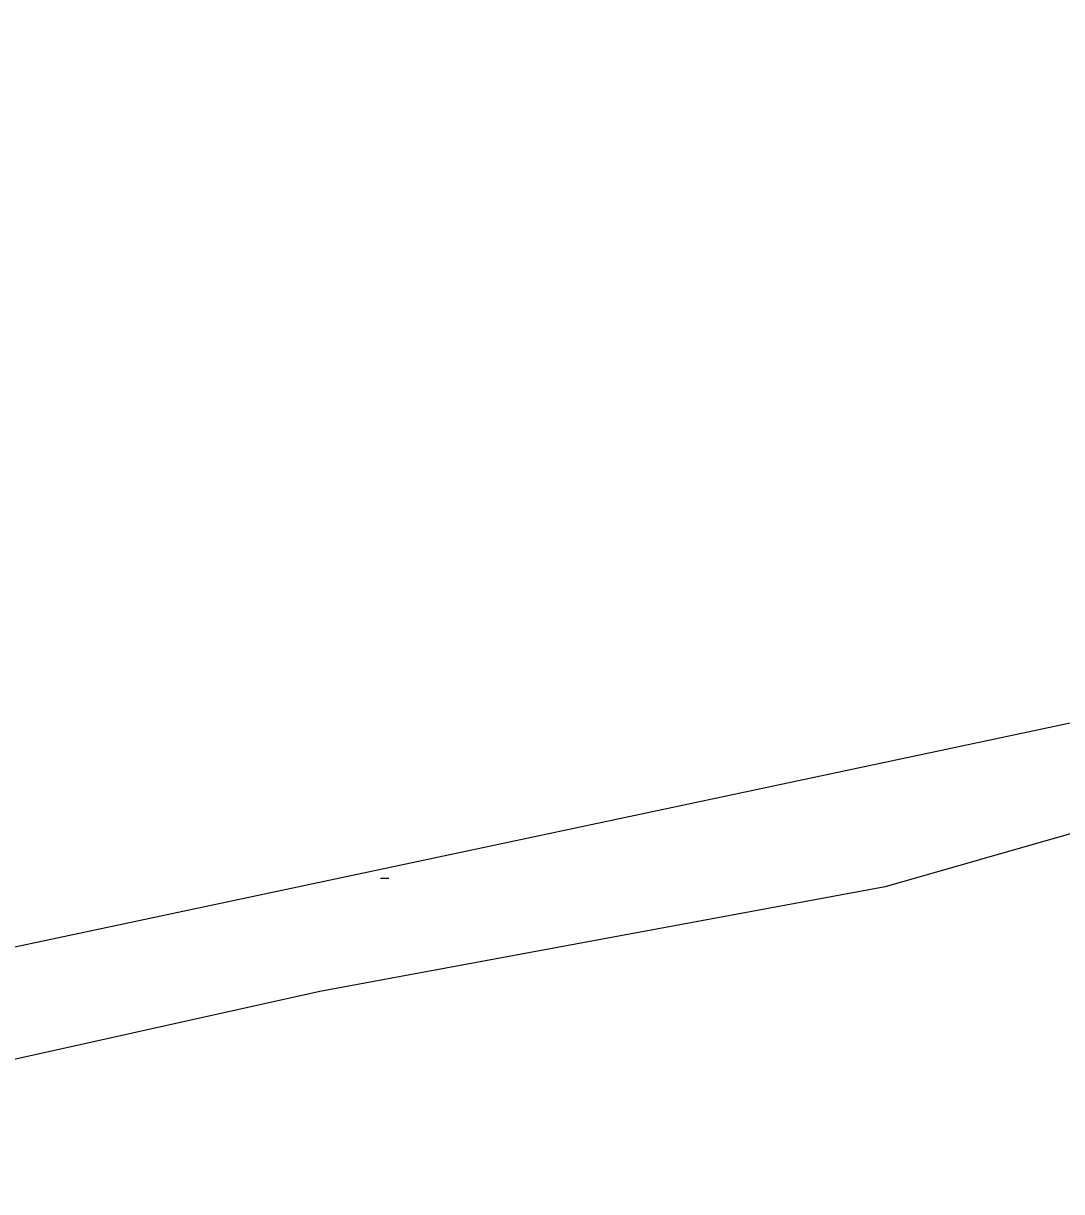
# Model space of a CAD drawing. Extents: x 3297735 to 3335592, y 670436 to 695807.
# Drawn here: x 3305645.88 to 3305677.43, y 675827.19 to 675862.7 of the extents above; entities that cross this region are included whole.
import ezdxf

# ---------------------------------------------------------------- set-up
doc = ezdxf.new("R2010")
doc.units = 0
doc.layers.add('V-ROAD-CNTR', color=7, linetype='Continuous')
doc.layers.add('V-TOPO-SHOR', color=7, linetype='Continuous')

msp = doc.modelspace()

# ---------------------------------------------------------------- linework, layer by layer
at = {"layer": 'V-ROAD-CNTR'}
for points in [[(3305590.255, 675822.881), (3305900.23, 675888.664), (3306416.242, 675998.032), (3306611.28, 676040.569)], [(3305656.735, 675836.71), (3305656.737, 675836.71)], [(3305656.737, 675836.71), (3305656.739, 675836.71)], [(3305656.739, 675836.71), (3305656.741, 675836.71)], [(3305656.741, 675836.71), (3305656.743, 675836.71)], [(3305656.743, 675836.71), (3305656.745, 675836.71)], [(3305656.745, 675836.71), (3305656.747, 675836.71)], [(3305656.747, 675836.71), (3305656.749, 675836.71)], [(3305656.749, 675836.71), (3305656.751, 675836.71)], [(3305656.751, 675836.71), (3305656.753, 675836.71)], [(3305656.753, 675836.71), (3305656.755, 675836.71)], [(3305656.755, 675836.71), (3305656.757, 675836.71)], [(3305656.757, 675836.71), (3305656.759, 675836.71)], [(3305656.759, 675836.71), (3305656.761, 675836.71)], [(3305656.761, 675836.71), (3305656.763, 675836.71)], [(3305656.763, 675836.71), (3305656.765, 675836.71)], [(3305656.765, 675836.71), (3305656.767, 675836.71)], [(3305656.767, 675836.71), (3305656.769, 675836.71)], [(3305656.769, 675836.71), (3305656.771, 675836.71)], [(3305656.771, 675836.71), (3305656.773, 675836.71)], [(3305656.773, 675836.71), (3305656.775, 675836.71)], [(3305656.775, 675836.71), (3305656.777, 675836.71)], [(3305656.777, 675836.71), (3305656.779, 675836.71)], [(3305656.779, 675836.71), (3305656.781, 675836.71)], [(3305656.781, 675836.71), (3305656.783, 675836.71)], [(3305656.783, 675836.71), (3305656.785, 675836.71)], [(3305656.785, 675836.71), (3305656.787, 675836.71)], [(3305656.787, 675836.71), (3305656.789, 675836.71)], [(3305656.789, 675836.71), (3305656.791, 675836.71)], [(3305656.791, 675836.71), (3305656.793, 675836.71)], [(3305656.793, 675836.71), (3305656.795, 675836.71)], [(3305656.795, 675836.71), (3305656.797, 675836.71)], [(3305656.797, 675836.71), (3305656.799, 675836.71)], [(3305656.799, 675836.71), (3305656.801, 675836.71)], [(3305656.801, 675836.71), (3305656.803, 675836.71)], [(3305656.803, 675836.71), (3305656.805, 675836.71)], [(3305656.805, 675836.71), (3305656.807, 675836.71)], [(3305656.807, 675836.71), (3305656.809, 675836.71)], [(3305656.809, 675836.71), (3305656.811, 675836.71)], [(3305656.811, 675836.71), (3305656.813, 675836.71)], [(3305656.813, 675836.71), (3305656.815, 675836.71)], [(3305656.815, 675836.71), (3305656.817, 675836.71)], [(3305656.817, 675836.71), (3305656.819, 675836.71)], [(3305656.819, 675836.71), (3305656.821, 675836.71)], [(3305656.821, 675836.71), (3305656.823, 675836.71)], [(3305656.823, 675836.71), (3305656.825, 675836.71)], [(3305656.825, 675836.71), (3305656.827, 675836.71)], [(3305656.827, 675836.71), (3305656.829, 675836.71)], [(3305656.829, 675836.71), (3305656.831, 675836.71)], [(3305656.831, 675836.71), (3305656.833, 675836.71)], [(3305656.833, 675836.71), (3305656.835, 675836.71)], [(3305656.835, 675836.71), (3305656.837, 675836.71)], [(3305656.837, 675836.71), (3305656.839, 675836.71)], [(3305656.839, 675836.71), (3305656.841, 675836.71)], [(3305656.841, 675836.71), (3305656.843, 675836.71)], [(3305656.843, 675836.71), (3305656.845, 675836.71)], [(3305656.845, 675836.71), (3305656.847, 675836.71)], [(3305656.847, 675836.71), (3305656.849, 675836.71)], [(3305656.849, 675836.71), (3305656.851, 675836.71)], [(3305656.851, 675836.71), (3305656.853, 675836.71)], [(3305656.853, 675836.71), (3305656.855, 675836.71)], [(3305656.855, 675836.71), (3305656.857, 675836.71)], [(3305656.857, 675836.71), (3305656.859, 675836.71)], [(3305656.859, 675836.71), (3305656.861, 675836.71)], [(3305656.861, 675836.71), (3305656.863, 675836.71)], [(3305656.863, 675836.71), (3305656.865, 675836.71)], [(3305656.865, 675836.71), (3305656.867, 675836.71)], [(3305656.867, 675836.71), (3305656.869, 675836.71)], [(3305656.869, 675836.71), (3305656.871, 675836.71)], [(3305656.871, 675836.71), (3305656.873, 675836.71)], [(3305656.873, 675836.71), (3305656.875, 675836.71)], [(3305656.875, 675836.71), (3305656.877, 675836.71)], [(3305656.877, 675836.71), (3305656.879, 675836.71)], [(3305656.879, 675836.71), (3305656.881, 675836.71)], [(3305656.881, 675836.71), (3305656.883, 675836.71)], [(3305656.883, 675836.71), (3305656.885, 675836.71)], [(3305656.885, 675836.71), (3305656.887, 675836.71)], [(3305656.887, 675836.71), (3305656.889, 675836.71)], [(3305656.889, 675836.71), (3305656.891, 675836.71)], [(3305656.891, 675836.71), (3305656.893, 675836.71)], [(3305656.893, 675836.71), (3305656.895, 675836.71)], [(3305656.895, 675836.71), (3305656.897, 675836.71)], [(3305656.897, 675836.71), (3305656.899, 675836.71)], [(3305656.899, 675836.71), (3305656.901, 675836.71)], [(3305656.901, 675836.71), (3305656.903, 675836.71)], [(3305656.903, 675836.71), (3305656.905, 675836.71)], [(3305656.905, 675836.71), (3305656.907, 675836.71)], [(3305656.907, 675836.71), (3305656.909, 675836.71)], [(3305656.909, 675836.71), (3305656.911, 675836.71)], [(3305656.911, 675836.71), (3305656.913, 675836.71)], [(3305656.913, 675836.71), (3305656.914, 675836.71)], [(3305656.914, 675836.71), (3305656.915, 675836.71)], [(3305656.915, 675836.71), (3305656.916, 675836.71)], [(3305656.916, 675836.71), (3305656.917, 675836.71)], [(3305656.917, 675836.71), (3305656.918, 675836.71)], [(3305656.918, 675836.71), (3305656.919, 675836.71)], [(3305656.919, 675836.71), (3305656.92, 675836.71)], [(3305656.92, 675836.71), (3305656.921, 675836.71)], [(3305656.921, 675836.71), (3305656.922, 675836.71)], [(3305656.922, 675836.71), (3305656.923, 675836.71)], [(3305656.923, 675836.71), (3305656.924, 675836.71)], [(3305656.924, 675836.71), (3305656.925, 675836.71)], [(3305656.925, 675836.71), (3305656.926, 675836.71)], [(3305656.926, 675836.71), (3305656.927, 675836.71)], [(3305656.927, 675836.71), (3305656.928, 675836.71)], [(3305656.928, 675836.71), (3305656.929, 675836.71)], [(3305656.929, 675836.71), (3305656.93, 675836.71)], [(3305656.93, 675836.71), (3305656.931, 675836.71)], [(3305656.931, 675836.71), (3305656.932, 675836.71)], [(3305656.932, 675836.71), (3305656.933, 675836.71)], [(3305656.933, 675836.71), (3305656.934, 675836.71)], [(3305656.934, 675836.71), (3305656.935, 675836.71)], [(3305656.935, 675836.71), (3305656.936, 675836.71)], [(3305656.936, 675836.71), (3305656.937, 675836.71)], [(3305656.937, 675836.71), (3305656.938, 675836.71)], [(3305656.938, 675836.71), (3305656.939, 675836.71)], [(3305656.939, 675836.71), (3305656.94, 675836.71)], [(3305656.94, 675836.71), (3305656.941, 675836.71)], [(3305656.941, 675836.71), (3305656.942, 675836.71)], [(3305656.942, 675836.71), (3305656.943, 675836.71)], [(3305656.943, 675836.71), (3305656.944, 675836.71)], [(3305656.944, 675836.71), (3305656.945, 675836.71)], [(3305656.945, 675836.71), (3305656.946, 675836.71)], [(3305656.946, 675836.71), (3305656.947, 675836.71)], [(3305656.947, 675836.71), (3305656.948, 675836.71)], [(3305656.948, 675836.71), (3305656.949, 675836.71)], [(3305656.949, 675836.71), (3305656.95, 675836.71)], [(3305656.95, 675836.71), (3305656.951, 675836.71)], [(3305656.951, 675836.71), (3305656.952, 675836.71)], [(3305656.952, 675836.71), (3305656.953, 675836.71)], [(3305656.953, 675836.71), (3305656.954, 675836.71)], [(3305656.954, 675836.71), (3305656.955, 675836.71)], [(3305656.955, 675836.71), (3305656.956, 675836.71)], [(3305656.956, 675836.71), (3305656.957, 675836.71)], [(3305656.957, 675836.71), (3305656.958, 675836.71)], [(3305656.958, 675836.71), (3305656.959, 675836.71)], [(3305656.959, 675836.71), (3305656.96, 675836.71)], [(3305656.96, 675836.71), (3305656.961, 675836.71)], [(3305656.961, 675836.71), (3305656.962, 675836.71)], [(3305656.962, 675836.71), (3305656.963, 675836.71)], [(3305656.963, 675836.71), (3305656.964, 675836.71)], [(3305656.964, 675836.71), (3305656.965, 675836.71)], [(3305656.965, 675836.71), (3305656.966, 675836.71)], [(3305656.966, 675836.71), (3305656.967, 675836.71)], [(3305656.967, 675836.71), (3305656.968, 675836.71)], [(3305656.968, 675836.71), (3305656.969, 675836.71)], [(3305656.969, 675836.71), (3305656.97, 675836.71)], [(3305656.97, 675836.71), (3305656.971, 675836.71)], [(3305656.971, 675836.71), (3305656.972, 675836.71)], [(3305656.972, 675836.71), (3305656.973, 675836.71)], [(3305656.973, 675836.71), (3305656.974, 675836.71)], [(3305656.974, 675836.71), (3305656.975, 675836.71)], [(3305656.975, 675836.71), (3305656.976, 675836.71)], [(3305656.976, 675836.71), (3305656.977, 675836.71)], [(3305656.977, 675836.71), (3305656.978, 675836.71)], [(3305656.978, 675836.71), (3305656.979, 675836.71)], [(3305656.979, 675836.71), (3305656.98, 675836.71)], [(3305656.98, 675836.71), (3305656.981, 675836.71)], [(3305656.981, 675836.71), (3305656.982, 675836.71)], [(3305656.982, 675836.71), (3305656.983, 675836.71)], [(3305656.983, 675836.71), (3305656.984, 675836.71)], [(3305656.984, 675836.71), (3305656.985, 675836.71)], [(3305656.985, 675836.71), (3305656.986, 675836.71)], [(3305656.986, 675836.71), (3305656.987, 675836.71)], [(3305656.987, 675836.71), (3305656.988, 675836.71)], [(3305656.988, 675836.71), (3305656.989, 675836.71)], [(3305656.989, 675836.71), (3305656.99, 675836.71)], [(3305656.99, 675836.71), (3305656.991, 675836.71)]]:
    msp.add_lwpolyline(points, dxfattribs=at)
at = {"layer": 'V-TOPO-SHOR'}
msp.add_lwpolyline([(3305695.004, 675843.018), (3305672.066, 675836.45), (3305654.892, 675833.265), (3305637.707, 675829.448), (3305626.265, 675827.746), (3305614.868, 675828.581)], dxfattribs=at)

doc.saveas('drawing.dxf')
